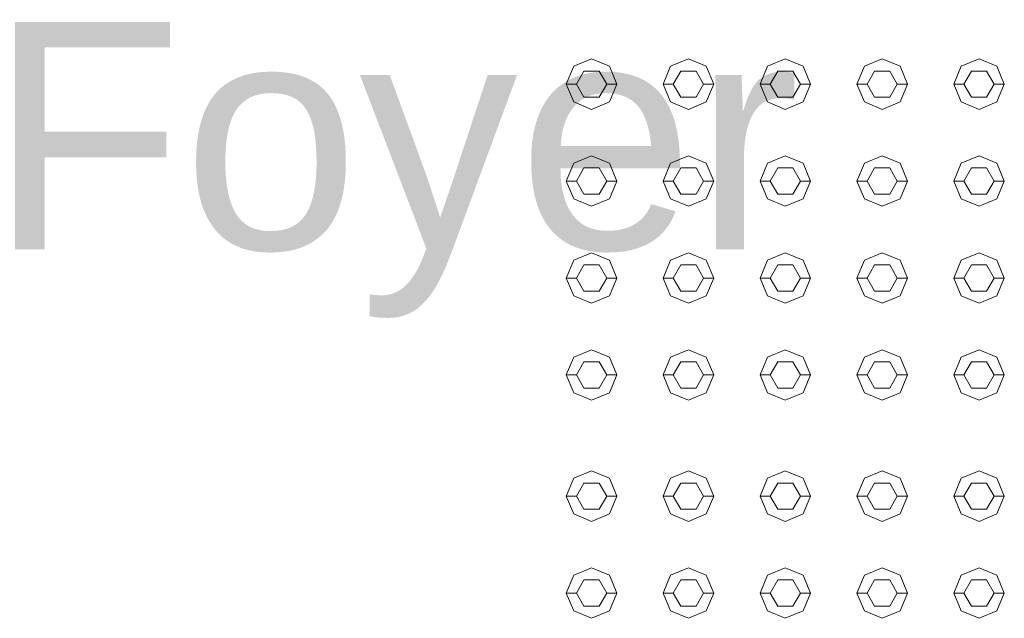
# Model space of a CAD drawing. Header units: millimetres. Extents: x 2 to 902, y -447 to 199.
# Tile 679 of 1056: x 21.686 to 22.661, y 168.914 to 169.507. Entities that reach past the tile are written whole.
import ezdxf

# ---------------------------------------------------------------- set-up
doc = ezdxf.new("R2010")
doc.units = ezdxf.units.MM
doc.header["$MEASUREMENT"] = 0
doc.linetypes.add('NULL', pattern=[0])
doc.layers.add('Ambiente-Textos', color=251, linetype='Continuous', lineweight=5)
doc.layers.add('IFC-Elemento construtivo genérico-Contorno', color=253, linetype='Continuous', lineweight=5)
doc.styles.add('Arial', font='arial.ttf')

msp = doc.modelspace()

# ---------------------------------------------------------------- linework, layer by layer
at = {"layer": 'IFC-Elemento construtivo genérico-Contorno', "color": 7, "lineweight": 5}
for p, q in [((22.23451, 169.46046), (22.25218, 169.46779)), ((22.23451, 169.46046), (22.25218, 169.46779)), ((22.25218, 169.46779), (22.26986, 169.46046)), ((22.25218, 169.46779), (22.26986, 169.46046)), ((22.33051, 169.46046), (22.34819, 169.46779)), ((22.33051, 169.46046), (22.34819, 169.46779)), ((22.34819, 169.46779), (22.36586, 169.46046)), ((22.34819, 169.46779), (22.36586, 169.46046)), ((22.42651, 169.46046), (22.44418, 169.46779)), ((22.42651, 169.46046), (22.44418, 169.46779)), ((22.44418, 169.46779), (22.46186, 169.46046)), ((22.44418, 169.46779), (22.46186, 169.46046)), ((22.52251, 169.46046), (22.54018, 169.46779)), ((22.52251, 169.46046), (22.54018, 169.46779)), ((22.54018, 169.46779), (22.55786, 169.46046)), ((22.54018, 169.46779), (22.55786, 169.46046)), ((22.61851, 169.46046), (22.63618, 169.46779)), ((22.61851, 169.46046), (22.63618, 169.46779)), ((22.63618, 169.46779), (22.65386, 169.46046)), ((22.63618, 169.46779), (22.65386, 169.46046)), ((22.22718, 169.44279), (22.23451, 169.46046)), ((22.22718, 169.44279), (22.23451, 169.46046)), ((22.23718, 169.44279), (22.24468, 169.45578)), ((22.23718, 169.44279), (22.24468, 169.45578)), ((22.24468, 169.45578), (22.25968, 169.45578)), ((22.24468, 169.45578), (22.25968, 169.45578)), ((22.25968, 169.45578), (22.26718, 169.44279)), ((22.25968, 169.45578), (22.26718, 169.44279)), ((22.26986, 169.46046), (22.27718, 169.44279)), ((22.26986, 169.46046), (22.27718, 169.44279)), ((22.32319, 169.44279), (22.33051, 169.46046)), ((22.32319, 169.44279), (22.33051, 169.46046)), ((22.33319, 169.44279), (22.34069, 169.45578)), ((22.33319, 169.44279), (22.34069, 169.45578)), ((22.34069, 169.45578), (22.35569, 169.45578)), ((22.34069, 169.45578), (22.35569, 169.45578)), ((22.35569, 169.45578), (22.36319, 169.44279)), ((22.35569, 169.45578), (22.36319, 169.44279)), ((22.36586, 169.46046), (22.37319, 169.44279)), ((22.36586, 169.46046), (22.37319, 169.44279)), ((22.41918, 169.44279), (22.42651, 169.46046)), ((22.41918, 169.44279), (22.42651, 169.46046)), ((22.42918, 169.44279), (22.43668, 169.45578)), ((22.42918, 169.44279), (22.43668, 169.45578)), ((22.43668, 169.45578), (22.45168, 169.45578)), ((22.43668, 169.45578), (22.45168, 169.45578)), ((22.45168, 169.45578), (22.45918, 169.44279)), ((22.45168, 169.45578), (22.45918, 169.44279)), ((22.46186, 169.46046), (22.46918, 169.44279)), ((22.46186, 169.46046), (22.46918, 169.44279)), ((22.51518, 169.44279), (22.52251, 169.46046)), ((22.51518, 169.44279), (22.52251, 169.46046)), ((22.52518, 169.44279), (22.53268, 169.45578)), ((22.52518, 169.44279), (22.53268, 169.45578)), ((22.53268, 169.45578), (22.54768, 169.45578)), ((22.53268, 169.45578), (22.54768, 169.45578)), ((22.54768, 169.45578), (22.55518, 169.44279)), ((22.54768, 169.45578), (22.55518, 169.44279)), ((22.55786, 169.46046), (22.56518, 169.44279)), ((22.55786, 169.46046), (22.56518, 169.44279)), ((22.61118, 169.44279), (22.61851, 169.46046)), ((22.61118, 169.44279), (22.61851, 169.46046)), ((22.62118, 169.44279), (22.62868, 169.45578)), ((22.62118, 169.44279), (22.62868, 169.45578)), ((22.62868, 169.45578), (22.64368, 169.45578)), ((22.62868, 169.45578), (22.64368, 169.45578)), ((22.64368, 169.45578), (22.65118, 169.44279)), ((22.64368, 169.45578), (22.65118, 169.44279)), ((22.65386, 169.46046), (22.66118, 169.44279)), ((22.65386, 169.46046), (22.66118, 169.44279)), ((22.22718, 169.44279), (22.23718, 169.44279)), ((22.22718, 169.44279), (22.23451, 169.42511)), ((22.22718, 169.44279), (22.23718, 169.44279)), ((22.22718, 169.44279), (22.23451, 169.42511)), ((22.23718, 169.44279), (22.24468, 169.4298)), ((22.23718, 169.44279), (22.24468, 169.4298)), ((22.25968, 169.4298), (22.26718, 169.44279)), ((22.25968, 169.4298), (22.26718, 169.44279)), ((22.26718, 169.44279), (22.27718, 169.44279)), ((22.26718, 169.44279), (22.27718, 169.44279)), ((22.26986, 169.42511), (22.27718, 169.44279)), ((22.26986, 169.42511), (22.27718, 169.44279)), ((22.32319, 169.44279), (22.33319, 169.44279)), ((22.32319, 169.44279), (22.33051, 169.42511)), ((22.32319, 169.44279), (22.33319, 169.44279)), ((22.32319, 169.44279), (22.33051, 169.42511)), ((22.33319, 169.44279), (22.34069, 169.4298)), ((22.33319, 169.44279), (22.34069, 169.4298)), ((22.35569, 169.4298), (22.36319, 169.44279)), ((22.35569, 169.4298), (22.36319, 169.44279)), ((22.36319, 169.44279), (22.37319, 169.44279)), ((22.36319, 169.44279), (22.37319, 169.44279)), ((22.36586, 169.42511), (22.37319, 169.44279)), ((22.36586, 169.42511), (22.37319, 169.44279)), ((22.41918, 169.44279), (22.42918, 169.44279)), ((22.41918, 169.44279), (22.42651, 169.42511)), ((22.41918, 169.44279), (22.42918, 169.44279)), ((22.41918, 169.44279), (22.42651, 169.42511)), ((22.42918, 169.44279), (22.43668, 169.4298)), ((22.42918, 169.44279), (22.43668, 169.4298)), ((22.45168, 169.4298), (22.45918, 169.44279)), ((22.45168, 169.4298), (22.45918, 169.44279)), ((22.45918, 169.44279), (22.46918, 169.44279)), ((22.45918, 169.44279), (22.46918, 169.44279)), ((22.46186, 169.42511), (22.46918, 169.44279)), ((22.46186, 169.42511), (22.46918, 169.44279)), ((22.51518, 169.44279), (22.52518, 169.44279)), ((22.51518, 169.44279), (22.52251, 169.42511)), ((22.51518, 169.44279), (22.52518, 169.44279)), ((22.51518, 169.44279), (22.52251, 169.42511)), ((22.52518, 169.44279), (22.53268, 169.4298)), ((22.52518, 169.44279), (22.53268, 169.4298)), ((22.54768, 169.4298), (22.55518, 169.44279)), ((22.54768, 169.4298), (22.55518, 169.44279)), ((22.55518, 169.44279), (22.56518, 169.44279)), ((22.55518, 169.44279), (22.56518, 169.44279)), ((22.55786, 169.42511), (22.56518, 169.44279)), ((22.55786, 169.42511), (22.56518, 169.44279)), ((22.61118, 169.44279), (22.62118, 169.44279)), ((22.61118, 169.44279), (22.61851, 169.42511)), ((22.61118, 169.44279), (22.62118, 169.44279)), ((22.61118, 169.44279), (22.61851, 169.42511)), ((22.62118, 169.44279), (22.62868, 169.4298)), ((22.62118, 169.44279), (22.62868, 169.4298)), ((22.64368, 169.4298), (22.65118, 169.44279)), ((22.64368, 169.4298), (22.65118, 169.44279)), ((22.65118, 169.44279), (22.66118, 169.44279)), ((22.65118, 169.44279), (22.66118, 169.44279)), ((22.65386, 169.42511), (22.66118, 169.44279)), ((22.65386, 169.42511), (22.66118, 169.44279)), ((22.23451, 169.42511), (22.25218, 169.41779)), ((22.23451, 169.42511), (22.25218, 169.41779)), ((22.24468, 169.4298), (22.25968, 169.4298)), ((22.24468, 169.4298), (22.25968, 169.4298)), ((22.25218, 169.41779), (22.26986, 169.42511)), ((22.25218, 169.41779), (22.26986, 169.42511)), ((22.33051, 169.42511), (22.34819, 169.41779)), ((22.33051, 169.42511), (22.34819, 169.41779)), ((22.34069, 169.4298), (22.35569, 169.4298)), ((22.34069, 169.4298), (22.35569, 169.4298)), ((22.34819, 169.41779), (22.36586, 169.42511)), ((22.34819, 169.41779), (22.36586, 169.42511)), ((22.42651, 169.42511), (22.44418, 169.41779)), ((22.42651, 169.42511), (22.44418, 169.41779)), ((22.43668, 169.4298), (22.45168, 169.4298)), ((22.43668, 169.4298), (22.45168, 169.4298)), ((22.44418, 169.41779), (22.46186, 169.42511)), ((22.44418, 169.41779), (22.46186, 169.42511)), ((22.52251, 169.42511), (22.54018, 169.41779)), ((22.52251, 169.42511), (22.54018, 169.41779)), ((22.53268, 169.4298), (22.54768, 169.4298)), ((22.53268, 169.4298), (22.54768, 169.4298)), ((22.54018, 169.41779), (22.55786, 169.42511)), ((22.54018, 169.41779), (22.55786, 169.42511)), ((22.61851, 169.42511), (22.63618, 169.41779)), ((22.61851, 169.42511), (22.63618, 169.41779)), ((22.62868, 169.4298), (22.64368, 169.4298)), ((22.62868, 169.4298), (22.64368, 169.4298)), ((22.63618, 169.41779), (22.65386, 169.42511)), ((22.63618, 169.41779), (22.65386, 169.42511)), ((22.23451, 169.36447), (22.25218, 169.37179)), ((22.23451, 169.36447), (22.25218, 169.37179)), ((22.25218, 169.37179), (22.26986, 169.36447)), ((22.25218, 169.37179), (22.26986, 169.36447)), ((22.33051, 169.36447), (22.34819, 169.37179)), ((22.33051, 169.36447), (22.34819, 169.37179)), ((22.34819, 169.37179), (22.36586, 169.36447)), ((22.34819, 169.37179), (22.36586, 169.36447)), ((22.42651, 169.36447), (22.44418, 169.37179)), ((22.42651, 169.36447), (22.44418, 169.37179)), ((22.44418, 169.37179), (22.46186, 169.36447)), ((22.44418, 169.37179), (22.46186, 169.36447)), ((22.52251, 169.36447), (22.54018, 169.37179)), ((22.52251, 169.36447), (22.54018, 169.37179)), ((22.54018, 169.37179), (22.55786, 169.36447)), ((22.54018, 169.37179), (22.55786, 169.36447)), ((22.61851, 169.36447), (22.63618, 169.37179)), ((22.61851, 169.36447), (22.63618, 169.37179)), ((22.63618, 169.37179), (22.65386, 169.36447)), ((22.63618, 169.37179), (22.65386, 169.36447)), ((22.22718, 169.34679), (22.23451, 169.36447)), ((22.22718, 169.34679), (22.23451, 169.36447)), ((22.23718, 169.34679), (22.24468, 169.35978)), ((22.23718, 169.34679), (22.24468, 169.35978)), ((22.24468, 169.35978), (22.25968, 169.35978)), ((22.24468, 169.35978), (22.25968, 169.35978)), ((22.25968, 169.35978), (22.26718, 169.34679)), ((22.25968, 169.35978), (22.26718, 169.34679)), ((22.26986, 169.36447), (22.27718, 169.34679)), ((22.26986, 169.36447), (22.27718, 169.34679)), ((22.32319, 169.34679), (22.33051, 169.36447)), ((22.32319, 169.34679), (22.33051, 169.36447)), ((22.33319, 169.34679), (22.34069, 169.35978)), ((22.33319, 169.34679), (22.34069, 169.35978)), ((22.34069, 169.35978), (22.35569, 169.35978)), ((22.34069, 169.35978), (22.35569, 169.35978)), ((22.35569, 169.35978), (22.36319, 169.34679)), ((22.35569, 169.35978), (22.36319, 169.34679)), ((22.36586, 169.36447), (22.37319, 169.34679)), ((22.36586, 169.36447), (22.37319, 169.34679)), ((22.41918, 169.34679), (22.42651, 169.36447)), ((22.41918, 169.34679), (22.42651, 169.36447)), ((22.42918, 169.34679), (22.43668, 169.35978)), ((22.42918, 169.34679), (22.43668, 169.35978)), ((22.43668, 169.35978), (22.45168, 169.35978)), ((22.43668, 169.35978), (22.45168, 169.35978)), ((22.45168, 169.35978), (22.45918, 169.34679)), ((22.45168, 169.35978), (22.45918, 169.34679)), ((22.46186, 169.36447), (22.46918, 169.34679)), ((22.46186, 169.36447), (22.46918, 169.34679)), ((22.51518, 169.34679), (22.52251, 169.36447)), ((22.51518, 169.34679), (22.52251, 169.36447)), ((22.52518, 169.34679), (22.53268, 169.35978)), ((22.52518, 169.34679), (22.53268, 169.35978)), ((22.53268, 169.35978), (22.54768, 169.35978)), ((22.53268, 169.35978), (22.54768, 169.35978)), ((22.54768, 169.35978), (22.55518, 169.34679)), ((22.54768, 169.35978), (22.55518, 169.34679)), ((22.55786, 169.36447), (22.56518, 169.34679)), ((22.55786, 169.36447), (22.56518, 169.34679)), ((22.61118, 169.34679), (22.61851, 169.36447)), ((22.61118, 169.34679), (22.61851, 169.36447)), ((22.62118, 169.34679), (22.62868, 169.35978)), ((22.62118, 169.34679), (22.62868, 169.35978)), ((22.62868, 169.35978), (22.64368, 169.35978)), ((22.62868, 169.35978), (22.64368, 169.35978)), ((22.64368, 169.35978), (22.65118, 169.34679)), ((22.64368, 169.35978), (22.65118, 169.34679)), ((22.65386, 169.36447), (22.66118, 169.34679)), ((22.65386, 169.36447), (22.66118, 169.34679)), ((22.22718, 169.34679), (22.23718, 169.34679)), ((22.22718, 169.34679), (22.23451, 169.32912)), ((22.22718, 169.34679), (22.23718, 169.34679)), ((22.22718, 169.34679), (22.23451, 169.32912)), ((22.23718, 169.34679), (22.24468, 169.3338)), ((22.23718, 169.34679), (22.24468, 169.3338)), ((22.25968, 169.3338), (22.26718, 169.34679)), ((22.25968, 169.3338), (22.26718, 169.34679)), ((22.26718, 169.34679), (22.27718, 169.34679)), ((22.26718, 169.34679), (22.27718, 169.34679)), ((22.26986, 169.32912), (22.27718, 169.34679)), ((22.26986, 169.32912), (22.27718, 169.34679)), ((22.32319, 169.34679), (22.33319, 169.34679)), ((22.32319, 169.34679), (22.33051, 169.32912)), ((22.32319, 169.34679), (22.33319, 169.34679)), ((22.32319, 169.34679), (22.33051, 169.32912)), ((22.33319, 169.34679), (22.34069, 169.3338)), ((22.33319, 169.34679), (22.34069, 169.3338)), ((22.35569, 169.3338), (22.36319, 169.34679)), ((22.35569, 169.3338), (22.36319, 169.34679)), ((22.36319, 169.34679), (22.37319, 169.34679)), ((22.36319, 169.34679), (22.37319, 169.34679)), ((22.36586, 169.32912), (22.37319, 169.34679)), ((22.36586, 169.32912), (22.37319, 169.34679)), ((22.41918, 169.34679), (22.42918, 169.34679)), ((22.41918, 169.34679), (22.42651, 169.32912)), ((22.41918, 169.34679), (22.42918, 169.34679)), ((22.41918, 169.34679), (22.42651, 169.32912)), ((22.42918, 169.34679), (22.43668, 169.3338)), ((22.42918, 169.34679), (22.43668, 169.3338)), ((22.45168, 169.3338), (22.45918, 169.34679)), ((22.45168, 169.3338), (22.45918, 169.34679)), ((22.45918, 169.34679), (22.46918, 169.34679)), ((22.45918, 169.34679), (22.46918, 169.34679)), ((22.46186, 169.32912), (22.46918, 169.34679)), ((22.46186, 169.32912), (22.46918, 169.34679)), ((22.51518, 169.34679), (22.52518, 169.34679)), ((22.51518, 169.34679), (22.52251, 169.32912)), ((22.51518, 169.34679), (22.52518, 169.34679)), ((22.51518, 169.34679), (22.52251, 169.32912)), ((22.52518, 169.34679), (22.53268, 169.3338)), ((22.52518, 169.34679), (22.53268, 169.3338)), ((22.54768, 169.3338), (22.55518, 169.34679)), ((22.54768, 169.3338), (22.55518, 169.34679)), ((22.55518, 169.34679), (22.56518, 169.34679)), ((22.55518, 169.34679), (22.56518, 169.34679)), ((22.55786, 169.32912), (22.56518, 169.34679)), ((22.55786, 169.32912), (22.56518, 169.34679)), ((22.61118, 169.34679), (22.62118, 169.34679)), ((22.61118, 169.34679), (22.61851, 169.32912)), ((22.61118, 169.34679), (22.62118, 169.34679)), ((22.61118, 169.34679), (22.61851, 169.32912)), ((22.62118, 169.34679), (22.62868, 169.3338)), ((22.62118, 169.34679), (22.62868, 169.3338)), ((22.64368, 169.3338), (22.65118, 169.34679)), ((22.64368, 169.3338), (22.65118, 169.34679)), ((22.65118, 169.34679), (22.66118, 169.34679)), ((22.65118, 169.34679), (22.66118, 169.34679)), ((22.65386, 169.32912), (22.66118, 169.34679)), ((22.65386, 169.32912), (22.66118, 169.34679)), ((22.23451, 169.32912), (22.25218, 169.32179)), ((22.23451, 169.32912), (22.25218, 169.32179)), ((22.24468, 169.3338), (22.25968, 169.3338)), ((22.24468, 169.3338), (22.25968, 169.3338)), ((22.25218, 169.32179), (22.26986, 169.32912)), ((22.25218, 169.32179), (22.26986, 169.32912)), ((22.33051, 169.32912), (22.34819, 169.32179)), ((22.33051, 169.32912), (22.34819, 169.32179)), ((22.34069, 169.3338), (22.35569, 169.3338)), ((22.34069, 169.3338), (22.35569, 169.3338)), ((22.34819, 169.32179), (22.36586, 169.32912)), ((22.34819, 169.32179), (22.36586, 169.32912)), ((22.42651, 169.32912), (22.44418, 169.32179)), ((22.42651, 169.32912), (22.44418, 169.32179)), ((22.43668, 169.3338), (22.45168, 169.3338)), ((22.43668, 169.3338), (22.45168, 169.3338)), ((22.44418, 169.32179), (22.46186, 169.32912)), ((22.44418, 169.32179), (22.46186, 169.32912)), ((22.52251, 169.32912), (22.54018, 169.32179)), ((22.52251, 169.32912), (22.54018, 169.32179)), ((22.53268, 169.3338), (22.54768, 169.3338)), ((22.53268, 169.3338), (22.54768, 169.3338)), ((22.54018, 169.32179), (22.55786, 169.32912)), ((22.54018, 169.32179), (22.55786, 169.32912)), ((22.61851, 169.32912), (22.63618, 169.32179)), ((22.61851, 169.32912), (22.63618, 169.32179)), ((22.62868, 169.3338), (22.64368, 169.3338)), ((22.62868, 169.3338), (22.64368, 169.3338)), ((22.63618, 169.32179), (22.65386, 169.32912)), ((22.63618, 169.32179), (22.65386, 169.32912)), ((22.23451, 169.26847), (22.25218, 169.27579)), ((22.23451, 169.26847), (22.25218, 169.27579)), ((22.25218, 169.27579), (22.26986, 169.26847)), ((22.25218, 169.27579), (22.26986, 169.26847)), ((22.33051, 169.26847), (22.34819, 169.27579)), ((22.33051, 169.26847), (22.34819, 169.27579)), ((22.34819, 169.27579), (22.36586, 169.26847)), ((22.34819, 169.27579), (22.36586, 169.26847)), ((22.42651, 169.26847), (22.44418, 169.27579)), ((22.42651, 169.26847), (22.44418, 169.27579)), ((22.44418, 169.27579), (22.46186, 169.26847)), ((22.44418, 169.27579), (22.46186, 169.26847)), ((22.52251, 169.26847), (22.54018, 169.27579)), ((22.52251, 169.26847), (22.54018, 169.27579)), ((22.54018, 169.27579), (22.55786, 169.26847)), ((22.54018, 169.27579), (22.55786, 169.26847)), ((22.61851, 169.26847), (22.63618, 169.27579)), ((22.61851, 169.26847), (22.63618, 169.27579)), ((22.63618, 169.27579), (22.65386, 169.26847)), ((22.63618, 169.27579), (22.65386, 169.26847)), ((22.22718, 169.25079), (22.23451, 169.26847)), ((22.22718, 169.25079), (22.23451, 169.26847)), ((22.23718, 169.25079), (22.24468, 169.26378)), ((22.23718, 169.25079), (22.24468, 169.26378)), ((22.24468, 169.26378), (22.25968, 169.26378)), ((22.24468, 169.26378), (22.25968, 169.26378)), ((22.25968, 169.26378), (22.26718, 169.25079)), ((22.25968, 169.26378), (22.26718, 169.25079)), ((22.26986, 169.26847), (22.27718, 169.25079)), ((22.26986, 169.26847), (22.27718, 169.25079)), ((22.32319, 169.25079), (22.33051, 169.26847)), ((22.32319, 169.25079), (22.33051, 169.26847)), ((22.33319, 169.25079), (22.34069, 169.26378)), ((22.33319, 169.25079), (22.34069, 169.26378)), ((22.34069, 169.26378), (22.35569, 169.26378)), ((22.34069, 169.26378), (22.35569, 169.26378)), ((22.35569, 169.26378), (22.36319, 169.25079)), ((22.35569, 169.26378), (22.36319, 169.25079)), ((22.36586, 169.26847), (22.37319, 169.25079)), ((22.36586, 169.26847), (22.37319, 169.25079)), ((22.41918, 169.25079), (22.42651, 169.26847)), ((22.41918, 169.25079), (22.42651, 169.26847)), ((22.42918, 169.25079), (22.43668, 169.26378)), ((22.42918, 169.25079), (22.43668, 169.26378)), ((22.43668, 169.26378), (22.45168, 169.26378)), ((22.43668, 169.26378), (22.45168, 169.26378)), ((22.45168, 169.26378), (22.45918, 169.25079)), ((22.45168, 169.26378), (22.45918, 169.25079)), ((22.46186, 169.26847), (22.46918, 169.25079)), ((22.46186, 169.26847), (22.46918, 169.25079)), ((22.51518, 169.25079), (22.52251, 169.26847)), ((22.51518, 169.25079), (22.52251, 169.26847)), ((22.52518, 169.25079), (22.53268, 169.26378)), ((22.52518, 169.25079), (22.53268, 169.26378)), ((22.53268, 169.26378), (22.54768, 169.26378)), ((22.53268, 169.26378), (22.54768, 169.26378)), ((22.54768, 169.26378), (22.55518, 169.25079)), ((22.54768, 169.26378), (22.55518, 169.25079)), ((22.55786, 169.26847), (22.56518, 169.25079)), ((22.55786, 169.26847), (22.56518, 169.25079)), ((22.61118, 169.25079), (22.61851, 169.26847)), ((22.61118, 169.25079), (22.61851, 169.26847)), ((22.62118, 169.25079), (22.62868, 169.26378)), ((22.62118, 169.25079), (22.62868, 169.26378)), ((22.62868, 169.26378), (22.64368, 169.26378)), ((22.62868, 169.26378), (22.64368, 169.26378)), ((22.64368, 169.26378), (22.65118, 169.25079)), ((22.64368, 169.26378), (22.65118, 169.25079)), ((22.65386, 169.26847), (22.66118, 169.25079)), ((22.65386, 169.26847), (22.66118, 169.25079)), ((22.22718, 169.25079), (22.23718, 169.25079)), ((22.22718, 169.25079), (22.23451, 169.23311)), ((22.22718, 169.25079), (22.23718, 169.25079)), ((22.22718, 169.25079), (22.23451, 169.23311)), ((22.23718, 169.25079), (22.24468, 169.2378)), ((22.23718, 169.25079), (22.24468, 169.2378)), ((22.25968, 169.2378), (22.26718, 169.25079)), ((22.25968, 169.2378), (22.26718, 169.25079)), ((22.26718, 169.25079), (22.27718, 169.25079)), ((22.26718, 169.25079), (22.27718, 169.25079)), ((22.26986, 169.23311), (22.27718, 169.25079)), ((22.26986, 169.23311), (22.27718, 169.25079)), ((22.32319, 169.25079), (22.33319, 169.25079)), ((22.32319, 169.25079), (22.33051, 169.23311)), ((22.32319, 169.25079), (22.33319, 169.25079)), ((22.32319, 169.25079), (22.33051, 169.23311)), ((22.33319, 169.25079), (22.34069, 169.2378)), ((22.33319, 169.25079), (22.34069, 169.2378)), ((22.35569, 169.2378), (22.36319, 169.25079)), ((22.35569, 169.2378), (22.36319, 169.25079)), ((22.36319, 169.25079), (22.37319, 169.25079)), ((22.36319, 169.25079), (22.37319, 169.25079)), ((22.36586, 169.23311), (22.37319, 169.25079)), ((22.36586, 169.23311), (22.37319, 169.25079)), ((22.41918, 169.25079), (22.42918, 169.25079)), ((22.41918, 169.25079), (22.42651, 169.23311)), ((22.41918, 169.25079), (22.42918, 169.25079)), ((22.41918, 169.25079), (22.42651, 169.23311)), ((22.42918, 169.25079), (22.43668, 169.2378)), ((22.42918, 169.25079), (22.43668, 169.2378)), ((22.45168, 169.2378), (22.45918, 169.25079)), ((22.45168, 169.2378), (22.45918, 169.25079)), ((22.45918, 169.25079), (22.46918, 169.25079)), ((22.45918, 169.25079), (22.46918, 169.25079)), ((22.46186, 169.23311), (22.46918, 169.25079)), ((22.46186, 169.23311), (22.46918, 169.25079)), ((22.51518, 169.25079), (22.52518, 169.25079)), ((22.51518, 169.25079), (22.52251, 169.23311)), ((22.51518, 169.25079), (22.52518, 169.25079)), ((22.51518, 169.25079), (22.52251, 169.23311)), ((22.52518, 169.25079), (22.53268, 169.2378)), ((22.52518, 169.25079), (22.53268, 169.2378)), ((22.54768, 169.2378), (22.55518, 169.25079)), ((22.54768, 169.2378), (22.55518, 169.25079)), ((22.55518, 169.25079), (22.56518, 169.25079)), ((22.55518, 169.25079), (22.56518, 169.25079)), ((22.55786, 169.23311), (22.56518, 169.25079)), ((22.55786, 169.23311), (22.56518, 169.25079)), ((22.61118, 169.25079), (22.62118, 169.25079)), ((22.61118, 169.25079), (22.61851, 169.23311)), ((22.61118, 169.25079), (22.62118, 169.25079)), ((22.61118, 169.25079), (22.61851, 169.23311)), ((22.62118, 169.25079), (22.62868, 169.2378)), ((22.62118, 169.25079), (22.62868, 169.2378)), ((22.64368, 169.2378), (22.65118, 169.25079)), ((22.64368, 169.2378), (22.65118, 169.25079)), ((22.65118, 169.25079), (22.66118, 169.25079)), ((22.65118, 169.25079), (22.66118, 169.25079)), ((22.65386, 169.23311), (22.66118, 169.25079)), ((22.65386, 169.23311), (22.66118, 169.25079)), ((22.23451, 169.23311), (22.25218, 169.22579)), ((22.23451, 169.23311), (22.25218, 169.22579)), ((22.24468, 169.2378), (22.25968, 169.2378)), ((22.24468, 169.2378), (22.25968, 169.2378)), ((22.25218, 169.22579), (22.26986, 169.23311)), ((22.25218, 169.22579), (22.26986, 169.23311)), ((22.33051, 169.23311), (22.34819, 169.22579)), ((22.33051, 169.23311), (22.34819, 169.22579)), ((22.34069, 169.2378), (22.35569, 169.2378)), ((22.34069, 169.2378), (22.35569, 169.2378)), ((22.34819, 169.22579), (22.36586, 169.23311)), ((22.34819, 169.22579), (22.36586, 169.23311)), ((22.42651, 169.23311), (22.44418, 169.22579)), ((22.42651, 169.23311), (22.44418, 169.22579)), ((22.43668, 169.2378), (22.45168, 169.2378)), ((22.43668, 169.2378), (22.45168, 169.2378)), ((22.44418, 169.22579), (22.46186, 169.23311)), ((22.44418, 169.22579), (22.46186, 169.23311)), ((22.52251, 169.23311), (22.54018, 169.22579)), ((22.52251, 169.23311), (22.54018, 169.22579)), ((22.53268, 169.2378), (22.54768, 169.2378)), ((22.53268, 169.2378), (22.54768, 169.2378)), ((22.54018, 169.22579), (22.55786, 169.23311)), ((22.54018, 169.22579), (22.55786, 169.23311)), ((22.61851, 169.23311), (22.63618, 169.22579)), ((22.61851, 169.23311), (22.63618, 169.22579)), ((22.62868, 169.2378), (22.64368, 169.2378)), ((22.62868, 169.2378), (22.64368, 169.2378)), ((22.63618, 169.22579), (22.65386, 169.23311)), ((22.63618, 169.22579), (22.65386, 169.23311)), ((22.22718, 169.15479), (22.23451, 169.17246)), ((22.22718, 169.15479), (22.23451, 169.17246)), ((22.23451, 169.17246), (22.25218, 169.17979)), ((22.23451, 169.17246), (22.25218, 169.17979)), ((22.25218, 169.17979), (22.26986, 169.17246)), ((22.25218, 169.17979), (22.26986, 169.17246)), ((22.26986, 169.17246), (22.27718, 169.15479)), ((22.26986, 169.17246), (22.27718, 169.15479)), ((22.32319, 169.15479), (22.33051, 169.17246)), ((22.32319, 169.15479), (22.33051, 169.17246)), ((22.33051, 169.17246), (22.34819, 169.17979)), ((22.33051, 169.17246), (22.34819, 169.17979)), ((22.34819, 169.17979), (22.36586, 169.17246)), ((22.34819, 169.17979), (22.36586, 169.17246)), ((22.36586, 169.17246), (22.37319, 169.15479)), ((22.36586, 169.17246), (22.37319, 169.15479)), ((22.41918, 169.15479), (22.42651, 169.17246)), ((22.41918, 169.15479), (22.42651, 169.17246)), ((22.42651, 169.17246), (22.44418, 169.17979)), ((22.42651, 169.17246), (22.44418, 169.17979)), ((22.44418, 169.17979), (22.46186, 169.17246)), ((22.44418, 169.17979), (22.46186, 169.17246)), ((22.46186, 169.17246), (22.46918, 169.15479)), ((22.46186, 169.17246), (22.46918, 169.15479)), ((22.51518, 169.15479), (22.52251, 169.17246)), ((22.51518, 169.15479), (22.52251, 169.17246)), ((22.52251, 169.17246), (22.54018, 169.17979)), ((22.52251, 169.17246), (22.54018, 169.17979)), ((22.54018, 169.17979), (22.55786, 169.17246)), ((22.54018, 169.17979), (22.55786, 169.17246)), ((22.55786, 169.17246), (22.56518, 169.15479)), ((22.55786, 169.17246), (22.56518, 169.15479)), ((22.61118, 169.15479), (22.61851, 169.17246)), ((22.61118, 169.15479), (22.61851, 169.17246)), ((22.61851, 169.17246), (22.63618, 169.17979)), ((22.61851, 169.17246), (22.63618, 169.17979)), ((22.63618, 169.17979), (22.65386, 169.17246)), ((22.63618, 169.17979), (22.65386, 169.17246)), ((22.65386, 169.17246), (22.66118, 169.15479)), ((22.65386, 169.17246), (22.66118, 169.15479)), ((22.23718, 169.15479), (22.24468, 169.16778)), ((22.23718, 169.15479), (22.24468, 169.16778)), ((22.24468, 169.16778), (22.25968, 169.16778)), ((22.24468, 169.16778), (22.25968, 169.16778)), ((22.25968, 169.16778), (22.26718, 169.15479)), ((22.25968, 169.16778), (22.26718, 169.15479)), ((22.33319, 169.15479), (22.34069, 169.16778)), ((22.33319, 169.15479), (22.34069, 169.16778)), ((22.34069, 169.16778), (22.35569, 169.16778)), ((22.34069, 169.16778), (22.35569, 169.16778)), ((22.35569, 169.16778), (22.36319, 169.15479)), ((22.35569, 169.16778), (22.36319, 169.15479)), ((22.42918, 169.15479), (22.43668, 169.16778)), ((22.42918, 169.15479), (22.43668, 169.16778)), ((22.43668, 169.16778), (22.45168, 169.16778)), ((22.43668, 169.16778), (22.45168, 169.16778)), ((22.45168, 169.16778), (22.45918, 169.15479)), ((22.45168, 169.16778), (22.45918, 169.15479)), ((22.52518, 169.15479), (22.53268, 169.16778)), ((22.52518, 169.15479), (22.53268, 169.16778)), ((22.53268, 169.16778), (22.54768, 169.16778)), ((22.53268, 169.16778), (22.54768, 169.16778)), ((22.54768, 169.16778), (22.55518, 169.15479)), ((22.54768, 169.16778), (22.55518, 169.15479)), ((22.62118, 169.15479), (22.62868, 169.16778)), ((22.62118, 169.15479), (22.62868, 169.16778)), ((22.62868, 169.16778), (22.64368, 169.16778)), ((22.62868, 169.16778), (22.64368, 169.16778)), ((22.64368, 169.16778), (22.65118, 169.15479)), ((22.64368, 169.16778), (22.65118, 169.15479)), ((22.22718, 169.15479), (22.23718, 169.15479)), ((22.22718, 169.15479), (22.23451, 169.13711)), ((22.22718, 169.15479), (22.23718, 169.15479)), ((22.22718, 169.15479), (22.23451, 169.13711)), ((22.23718, 169.15479), (22.24468, 169.1418)), ((22.23718, 169.15479), (22.24468, 169.1418)), ((22.25968, 169.1418), (22.26718, 169.15479)), ((22.25968, 169.1418), (22.26718, 169.15479)), ((22.26718, 169.15479), (22.27718, 169.15479)), ((22.26718, 169.15479), (22.27718, 169.15479)), ((22.26986, 169.13711), (22.27718, 169.15479)), ((22.26986, 169.13711), (22.27718, 169.15479)), ((22.32319, 169.15479), (22.33319, 169.15479)), ((22.32319, 169.15479), (22.33051, 169.13711)), ((22.32319, 169.15479), (22.33319, 169.15479)), ((22.32319, 169.15479), (22.33051, 169.13711)), ((22.33319, 169.15479), (22.34069, 169.1418)), ((22.33319, 169.15479), (22.34069, 169.1418)), ((22.35569, 169.1418), (22.36319, 169.15479)), ((22.35569, 169.1418), (22.36319, 169.15479)), ((22.36319, 169.15479), (22.37319, 169.15479)), ((22.36319, 169.15479), (22.37319, 169.15479)), ((22.36586, 169.13711), (22.37319, 169.15479)), ((22.36586, 169.13711), (22.37319, 169.15479)), ((22.41918, 169.15479), (22.42918, 169.15479)), ((22.41918, 169.15479), (22.42651, 169.13711)), ((22.41918, 169.15479), (22.42918, 169.15479)), ((22.41918, 169.15479), (22.42651, 169.13711)), ((22.42918, 169.15479), (22.43668, 169.1418)), ((22.42918, 169.15479), (22.43668, 169.1418)), ((22.45168, 169.1418), (22.45918, 169.15479)), ((22.45168, 169.1418), (22.45918, 169.15479)), ((22.45918, 169.15479), (22.46918, 169.15479)), ((22.45918, 169.15479), (22.46918, 169.15479)), ((22.46186, 169.13711), (22.46918, 169.15479)), ((22.46186, 169.13711), (22.46918, 169.15479)), ((22.51518, 169.15479), (22.52518, 169.15479)), ((22.51518, 169.15479), (22.52251, 169.13711)), ((22.51518, 169.15479), (22.52518, 169.15479)), ((22.51518, 169.15479), (22.52251, 169.13711)), ((22.52518, 169.15479), (22.53268, 169.1418)), ((22.52518, 169.15479), (22.53268, 169.1418)), ((22.54768, 169.1418), (22.55518, 169.15479)), ((22.54768, 169.1418), (22.55518, 169.15479)), ((22.55518, 169.15479), (22.56518, 169.15479)), ((22.55518, 169.15479), (22.56518, 169.15479)), ((22.55786, 169.13711), (22.56518, 169.15479)), ((22.55786, 169.13711), (22.56518, 169.15479)), ((22.61118, 169.15479), (22.62118, 169.15479)), ((22.61118, 169.15479), (22.61851, 169.13711)), ((22.61118, 169.15479), (22.62118, 169.15479)), ((22.61118, 169.15479), (22.61851, 169.13711)), ((22.62118, 169.15479), (22.62868, 169.1418)), ((22.62118, 169.15479), (22.62868, 169.1418)), ((22.64368, 169.1418), (22.65118, 169.15479)), ((22.64368, 169.1418), (22.65118, 169.15479)), ((22.65118, 169.15479), (22.66118, 169.15479)), ((22.65118, 169.15479), (22.66118, 169.15479)), ((22.65386, 169.13711), (22.66118, 169.15479)), ((22.65386, 169.13711), (22.66118, 169.15479)), ((22.24468, 169.1418), (22.25968, 169.1418)), ((22.24468, 169.1418), (22.25968, 169.1418)), ((22.34069, 169.1418), (22.35569, 169.1418)), ((22.34069, 169.1418), (22.35569, 169.1418)), ((22.43668, 169.1418), (22.45168, 169.1418)), ((22.43668, 169.1418), (22.45168, 169.1418)), ((22.53268, 169.1418), (22.54768, 169.1418)), ((22.53268, 169.1418), (22.54768, 169.1418)), ((22.62868, 169.1418), (22.64368, 169.1418)), ((22.62868, 169.1418), (22.64368, 169.1418)), ((22.23451, 169.13711), (22.25218, 169.12979)), ((22.23451, 169.13711), (22.25218, 169.12979)), ((22.25218, 169.12979), (22.26986, 169.13711)), ((22.25218, 169.12979), (22.26986, 169.13711)), ((22.33051, 169.13711), (22.34819, 169.12979)), ((22.33051, 169.13711), (22.34819, 169.12979)), ((22.34819, 169.12979), (22.36586, 169.13711)), ((22.34819, 169.12979), (22.36586, 169.13711)), ((22.42651, 169.13711), (22.44418, 169.12979)), ((22.42651, 169.13711), (22.44418, 169.12979)), ((22.44418, 169.12979), (22.46186, 169.13711)), ((22.44418, 169.12979), (22.46186, 169.13711)), ((22.52251, 169.13711), (22.54018, 169.12979)), ((22.52251, 169.13711), (22.54018, 169.12979)), ((22.54018, 169.12979), (22.55786, 169.13711)), ((22.54018, 169.12979), (22.55786, 169.13711)), ((22.61851, 169.13711), (22.63618, 169.12979)), ((22.61851, 169.13711), (22.63618, 169.12979)), ((22.63618, 169.12979), (22.65386, 169.13711)), ((22.63618, 169.12979), (22.65386, 169.13711)), ((22.23451, 169.05246), (22.25218, 169.05979)), ((22.23451, 169.05246), (22.25218, 169.05979)), ((22.25218, 169.05979), (22.26986, 169.05246)), ((22.25218, 169.05979), (22.26986, 169.05246)), ((22.33051, 169.05246), (22.34819, 169.05979)), ((22.33051, 169.05246), (22.34819, 169.05979)), ((22.34819, 169.05979), (22.36586, 169.05246)), ((22.34819, 169.05979), (22.36586, 169.05246)), ((22.42651, 169.05246), (22.44418, 169.05979)), ((22.42651, 169.05246), (22.44418, 169.05979)), ((22.44418, 169.05979), (22.46186, 169.05246)), ((22.44418, 169.05979), (22.46186, 169.05246)), ((22.52251, 169.05246), (22.54018, 169.05979)), ((22.52251, 169.05246), (22.54018, 169.05979)), ((22.54018, 169.05979), (22.55786, 169.05246)), ((22.54018, 169.05979), (22.55786, 169.05246)), ((22.61851, 169.05246), (22.63618, 169.05979)), ((22.61851, 169.05246), (22.63618, 169.05979)), ((22.63618, 169.05979), (22.65386, 169.05246)), ((22.63618, 169.05979), (22.65386, 169.05246)), ((22.22718, 169.03479), (22.23451, 169.05246)), ((22.22718, 169.03479), (22.23451, 169.05246)), ((22.23718, 169.03479), (22.24468, 169.04778)), ((22.23718, 169.03479), (22.24468, 169.04778)), ((22.24468, 169.04778), (22.25968, 169.04778)), ((22.24468, 169.04778), (22.25968, 169.04778)), ((22.25968, 169.04778), (22.26718, 169.03479)), ((22.25968, 169.04778), (22.26718, 169.03479)), ((22.26986, 169.05246), (22.27718, 169.03479)), ((22.26986, 169.05246), (22.27718, 169.03479)), ((22.32319, 169.03479), (22.33051, 169.05246)), ((22.32319, 169.03479), (22.33051, 169.05246)), ((22.33319, 169.03479), (22.34069, 169.04778)), ((22.33319, 169.03479), (22.34069, 169.04778)), ((22.34069, 169.04778), (22.35569, 169.04778)), ((22.34069, 169.04778), (22.35569, 169.04778)), ((22.35569, 169.04778), (22.36319, 169.03479)), ((22.35569, 169.04778), (22.36319, 169.03479)), ((22.36586, 169.05246), (22.37319, 169.03479)), ((22.36586, 169.05246), (22.37319, 169.03479)), ((22.41918, 169.03479), (22.42651, 169.05246)), ((22.41918, 169.03479), (22.42651, 169.05246)), ((22.42918, 169.03479), (22.43668, 169.04778)), ((22.42918, 169.03479), (22.43668, 169.04778)), ((22.43668, 169.04778), (22.45168, 169.04778)), ((22.43668, 169.04778), (22.45168, 169.04778)), ((22.45168, 169.04778), (22.45918, 169.03479)), ((22.45168, 169.04778), (22.45918, 169.03479)), ((22.46186, 169.05246), (22.46918, 169.03479)), ((22.46186, 169.05246), (22.46918, 169.03479)), ((22.51518, 169.03479), (22.52251, 169.05246)), ((22.51518, 169.03479), (22.52251, 169.05246)), ((22.52518, 169.03479), (22.53268, 169.04778)), ((22.52518, 169.03479), (22.53268, 169.04778)), ((22.53268, 169.04778), (22.54768, 169.04778)), ((22.53268, 169.04778), (22.54768, 169.04778)), ((22.54768, 169.04778), (22.55518, 169.03479)), ((22.54768, 169.04778), (22.55518, 169.03479)), ((22.55786, 169.05246), (22.56518, 169.03479)), ((22.55786, 169.05246), (22.56518, 169.03479)), ((22.61118, 169.03479), (22.61851, 169.05246)), ((22.61118, 169.03479), (22.61851, 169.05246)), ((22.62118, 169.03479), (22.62868, 169.04778)), ((22.62118, 169.03479), (22.62868, 169.04778)), ((22.62868, 169.04778), (22.64368, 169.04778)), ((22.62868, 169.04778), (22.64368, 169.04778)), ((22.64368, 169.04778), (22.65118, 169.03479)), ((22.64368, 169.04778), (22.65118, 169.03479)), ((22.65386, 169.05246), (22.66118, 169.03479)), ((22.65386, 169.05246), (22.66118, 169.03479)), ((22.22718, 169.03479), (22.23718, 169.03479)), ((22.22718, 169.03479), (22.23451, 169.01711)), ((22.22718, 169.03479), (22.23718, 169.03479)), ((22.22718, 169.03479), (22.23451, 169.01711)), ((22.23718, 169.03479), (22.24468, 169.0218)), ((22.23718, 169.03479), (22.24468, 169.0218)), ((22.25968, 169.0218), (22.26718, 169.03479)), ((22.25968, 169.0218), (22.26718, 169.03479)), ((22.26718, 169.03479), (22.27718, 169.03479)), ((22.26718, 169.03479), (22.27718, 169.03479)), ((22.26986, 169.01711), (22.27718, 169.03479)), ((22.26986, 169.01711), (22.27718, 169.03479)), ((22.32319, 169.03479), (22.33319, 169.03479)), ((22.32319, 169.03479), (22.33051, 169.01711)), ((22.32319, 169.03479), (22.33319, 169.03479)), ((22.32319, 169.03479), (22.33051, 169.01711)), ((22.33319, 169.03479), (22.34069, 169.0218)), ((22.33319, 169.03479), (22.34069, 169.0218)), ((22.35569, 169.0218), (22.36319, 169.03479)), ((22.35569, 169.0218), (22.36319, 169.03479)), ((22.36319, 169.03479), (22.37319, 169.03479)), ((22.36319, 169.03479), (22.37319, 169.03479)), ((22.36586, 169.01711), (22.37319, 169.03479)), ((22.36586, 169.01711), (22.37319, 169.03479)), ((22.41918, 169.03479), (22.42918, 169.03479)), ((22.41918, 169.03479), (22.42651, 169.01711)), ((22.41918, 169.03479), (22.42918, 169.03479)), ((22.41918, 169.03479), (22.42651, 169.01711)), ((22.42918, 169.03479), (22.43668, 169.0218)), ((22.42918, 169.03479), (22.43668, 169.0218)), ((22.45168, 169.0218), (22.45918, 169.03479)), ((22.45168, 169.0218), (22.45918, 169.03479)), ((22.45918, 169.03479), (22.46918, 169.03479)), ((22.45918, 169.03479), (22.46918, 169.03479)), ((22.46186, 169.01711), (22.46918, 169.03479)), ((22.46186, 169.01711), (22.46918, 169.03479)), ((22.51518, 169.03479), (22.52518, 169.03479)), ((22.51518, 169.03479), (22.52251, 169.01711)), ((22.51518, 169.03479), (22.52518, 169.03479)), ((22.51518, 169.03479), (22.52251, 169.01711)), ((22.52518, 169.03479), (22.53268, 169.0218)), ((22.52518, 169.03479), (22.53268, 169.0218)), ((22.54768, 169.0218), (22.55518, 169.03479)), ((22.54768, 169.0218), (22.55518, 169.03479)), ((22.55518, 169.03479), (22.56518, 169.03479)), ((22.55518, 169.03479), (22.56518, 169.03479)), ((22.55786, 169.01711), (22.56518, 169.03479)), ((22.55786, 169.01711), (22.56518, 169.03479)), ((22.61118, 169.03479), (22.62118, 169.03479)), ((22.61118, 169.03479), (22.61851, 169.01711)), ((22.61118, 169.03479), (22.62118, 169.03479)), ((22.61118, 169.03479), (22.61851, 169.01711)), ((22.62118, 169.03479), (22.62868, 169.0218)), ((22.62118, 169.03479), (22.62868, 169.0218)), ((22.64368, 169.0218), (22.65118, 169.03479)), ((22.64368, 169.0218), (22.65118, 169.03479)), ((22.65118, 169.03479), (22.66118, 169.03479)), ((22.65118, 169.03479), (22.66118, 169.03479)), ((22.65386, 169.01711), (22.66118, 169.03479)), ((22.65386, 169.01711), (22.66118, 169.03479)), ((22.23451, 169.01711), (22.25218, 169.00979)), ((22.23451, 169.01711), (22.25218, 169.00979)), ((22.24468, 169.0218), (22.25968, 169.0218)), ((22.24468, 169.0218), (22.25968, 169.0218)), ((22.25218, 169.00979), (22.26986, 169.01711)), ((22.25218, 169.00979), (22.26986, 169.01711)), ((22.33051, 169.01711), (22.34819, 169.00979)), ((22.33051, 169.01711), (22.34819, 169.00979)), ((22.34069, 169.0218), (22.35569, 169.0218)), ((22.34069, 169.0218), (22.35569, 169.0218)), ((22.34819, 169.00979), (22.36586, 169.01711)), ((22.34819, 169.00979), (22.36586, 169.01711)), ((22.42651, 169.01711), (22.44418, 169.00979)), ((22.42651, 169.01711), (22.44418, 169.00979)), ((22.43668, 169.0218), (22.45168, 169.0218)), ((22.43668, 169.0218), (22.45168, 169.0218)), ((22.44418, 169.00979), (22.46186, 169.01711)), ((22.44418, 169.00979), (22.46186, 169.01711)), ((22.52251, 169.01711), (22.54018, 169.00979)), ((22.52251, 169.01711), (22.54018, 169.00979)), ((22.53268, 169.0218), (22.54768, 169.0218)), ((22.53268, 169.0218), (22.54768, 169.0218)), ((22.54018, 169.00979), (22.55786, 169.01711)), ((22.54018, 169.00979), (22.55786, 169.01711)), ((22.61851, 169.01711), (22.63618, 169.00979)), ((22.61851, 169.01711), (22.63618, 169.00979)), ((22.62868, 169.0218), (22.64368, 169.0218)), ((22.62868, 169.0218), (22.64368, 169.0218)), ((22.63618, 169.00979), (22.65386, 169.01711)), ((22.63618, 169.00979), (22.65386, 169.01711)), ((22.22718, 168.93879), (22.23451, 168.95647)), ((22.22718, 168.93879), (22.23451, 168.95647)), ((22.23451, 168.95647), (22.25218, 168.96379)), ((22.23451, 168.95647), (22.25218, 168.96379)), ((22.25218, 168.96379), (22.26986, 168.95647)), ((22.25218, 168.96379), (22.26986, 168.95647)), ((22.26986, 168.95647), (22.27718, 168.93879)), ((22.26986, 168.95647), (22.27718, 168.93879)), ((22.32319, 168.93879), (22.33051, 168.95647)), ((22.32319, 168.93879), (22.33051, 168.95647)), ((22.33051, 168.95647), (22.34819, 168.96379)), ((22.33051, 168.95647), (22.34819, 168.96379)), ((22.34819, 168.96379), (22.36586, 168.95647)), ((22.34819, 168.96379), (22.36586, 168.95647)), ((22.36586, 168.95647), (22.37319, 168.93879)), ((22.36586, 168.95647), (22.37319, 168.93879)), ((22.41918, 168.93879), (22.42651, 168.95647)), ((22.41918, 168.93879), (22.42651, 168.95647)), ((22.42651, 168.95647), (22.44418, 168.96379)), ((22.42651, 168.95647), (22.44418, 168.96379)), ((22.44418, 168.96379), (22.46186, 168.95647)), ((22.44418, 168.96379), (22.46186, 168.95647)), ((22.46186, 168.95647), (22.46918, 168.93879)), ((22.46186, 168.95647), (22.46918, 168.93879)), ((22.51518, 168.93879), (22.52251, 168.95647)), ((22.51518, 168.93879), (22.52251, 168.95647)), ((22.52251, 168.95647), (22.54018, 168.96379)), ((22.52251, 168.95647), (22.54018, 168.96379)), ((22.54018, 168.96379), (22.55786, 168.95647)), ((22.54018, 168.96379), (22.55786, 168.95647)), ((22.55786, 168.95647), (22.56518, 168.93879)), ((22.55786, 168.95647), (22.56518, 168.93879)), ((22.61118, 168.93879), (22.61851, 168.95647)), ((22.61118, 168.93879), (22.61851, 168.95647)), ((22.61851, 168.95647), (22.63618, 168.96379)), ((22.61851, 168.95647), (22.63618, 168.96379)), ((22.63618, 168.96379), (22.65386, 168.95647)), ((22.63618, 168.96379), (22.65386, 168.95647)), ((22.65386, 168.95647), (22.66118, 168.93879)), ((22.65386, 168.95647), (22.66118, 168.93879)), ((22.23718, 168.93879), (22.24468, 168.95178)), ((22.23718, 168.93879), (22.24468, 168.95178)), ((22.24468, 168.95178), (22.25968, 168.95178)), ((22.24468, 168.95178), (22.25968, 168.95178)), ((22.25968, 168.95178), (22.26718, 168.93879)), ((22.25968, 168.95178), (22.26718, 168.93879)), ((22.33319, 168.93879), (22.34069, 168.95178)), ((22.33319, 168.93879), (22.34069, 168.95178)), ((22.34069, 168.95178), (22.35569, 168.95178)), ((22.34069, 168.95178), (22.35569, 168.95178)), ((22.35569, 168.95178), (22.36319, 168.93879)), ((22.35569, 168.95178), (22.36319, 168.93879)), ((22.42918, 168.93879), (22.43668, 168.95178)), ((22.42918, 168.93879), (22.43668, 168.95178)), ((22.43668, 168.95178), (22.45168, 168.95178)), ((22.43668, 168.95178), (22.45168, 168.95178)), ((22.45168, 168.95178), (22.45918, 168.93879)), ((22.45168, 168.95178), (22.45918, 168.93879)), ((22.52518, 168.93879), (22.53268, 168.95178)), ((22.52518, 168.93879), (22.53268, 168.95178)), ((22.53268, 168.95178), (22.54768, 168.95178)), ((22.53268, 168.95178), (22.54768, 168.95178)), ((22.54768, 168.95178), (22.55518, 168.93879)), ((22.54768, 168.95178), (22.55518, 168.93879)), ((22.62118, 168.93879), (22.62868, 168.95178)), ((22.62118, 168.93879), (22.62868, 168.95178)), ((22.62868, 168.95178), (22.64368, 168.95178)), ((22.62868, 168.95178), (22.64368, 168.95178)), ((22.64368, 168.95178), (22.65118, 168.93879)), ((22.64368, 168.95178), (22.65118, 168.93879)), ((22.22718, 168.93879), (22.23718, 168.93879)), ((22.22718, 168.93879), (22.23451, 168.92111)), ((22.22718, 168.93879), (22.23718, 168.93879)), ((22.22718, 168.93879), (22.23451, 168.92111)), ((22.23718, 168.93879), (22.24468, 168.92579)), ((22.23718, 168.93879), (22.24468, 168.92579)), ((22.25968, 168.92579), (22.26718, 168.93879)), ((22.25968, 168.92579), (22.26718, 168.93879)), ((22.26718, 168.93879), (22.27718, 168.93879)), ((22.26718, 168.93879), (22.27718, 168.93879)), ((22.26986, 168.92111), (22.27718, 168.93879)), ((22.26986, 168.92111), (22.27718, 168.93879)), ((22.32319, 168.93879), (22.33319, 168.93879)), ((22.32319, 168.93879), (22.33051, 168.92111)), ((22.32319, 168.93879), (22.33319, 168.93879)), ((22.32319, 168.93879), (22.33051, 168.92111)), ((22.33319, 168.93879), (22.34069, 168.92579)), ((22.33319, 168.93879), (22.34069, 168.92579)), ((22.35569, 168.92579), (22.36319, 168.93879)), ((22.35569, 168.92579), (22.36319, 168.93879)), ((22.36319, 168.93879), (22.37319, 168.93879)), ((22.36319, 168.93879), (22.37319, 168.93879)), ((22.36586, 168.92111), (22.37319, 168.93879)), ((22.36586, 168.92111), (22.37319, 168.93879)), ((22.41918, 168.93879), (22.42918, 168.93879)), ((22.41918, 168.93879), (22.42651, 168.92111)), ((22.41918, 168.93879), (22.42918, 168.93879)), ((22.41918, 168.93879), (22.42651, 168.92111)), ((22.42918, 168.93879), (22.43668, 168.92579)), ((22.42918, 168.93879), (22.43668, 168.92579)), ((22.45168, 168.92579), (22.45918, 168.93879)), ((22.45168, 168.92579), (22.45918, 168.93879)), ((22.45918, 168.93879), (22.46918, 168.93879)), ((22.45918, 168.93879), (22.46918, 168.93879)), ((22.46186, 168.92111), (22.46918, 168.93879)), ((22.46186, 168.92111), (22.46918, 168.93879)), ((22.51518, 168.93879), (22.52518, 168.93879)), ((22.51518, 168.93879), (22.52251, 168.92111)), ((22.51518, 168.93879), (22.52518, 168.93879)), ((22.51518, 168.93879), (22.52251, 168.92111)), ((22.52518, 168.93879), (22.53268, 168.92579)), ((22.52518, 168.93879), (22.53268, 168.92579)), ((22.54768, 168.92579), (22.55518, 168.93879)), ((22.54768, 168.92579), (22.55518, 168.93879)), ((22.55518, 168.93879), (22.56518, 168.93879)), ((22.55518, 168.93879), (22.56518, 168.93879)), ((22.55786, 168.92111), (22.56518, 168.93879)), ((22.55786, 168.92111), (22.56518, 168.93879)), ((22.61118, 168.93879), (22.62118, 168.93879)), ((22.61118, 168.93879), (22.61851, 168.92111)), ((22.61118, 168.93879), (22.62118, 168.93879)), ((22.61118, 168.93879), (22.61851, 168.92111)), ((22.62118, 168.93879), (22.62868, 168.92579)), ((22.62118, 168.93879), (22.62868, 168.92579)), ((22.64368, 168.92579), (22.65118, 168.93879)), ((22.64368, 168.92579), (22.65118, 168.93879)), ((22.65118, 168.93879), (22.66118, 168.93879)), ((22.65118, 168.93879), (22.66118, 168.93879)), ((22.65386, 168.92111), (22.66118, 168.93879)), ((22.65386, 168.92111), (22.66118, 168.93879)), ((22.23451, 168.92111), (22.25218, 168.91379)), ((22.23451, 168.92111), (22.25218, 168.91379)), ((22.24468, 168.92579), (22.25968, 168.92579)), ((22.24468, 168.92579), (22.25968, 168.92579)), ((22.25218, 168.91379), (22.26986, 168.92111)), ((22.25218, 168.91379), (22.26986, 168.92111)), ((22.33051, 168.92111), (22.34819, 168.91379)), ((22.33051, 168.92111), (22.34819, 168.91379)), ((22.34069, 168.92579), (22.35569, 168.92579)), ((22.34069, 168.92579), (22.35569, 168.92579)), ((22.34819, 168.91379), (22.36586, 168.92111)), ((22.34819, 168.91379), (22.36586, 168.92111)), ((22.42651, 168.92111), (22.44418, 168.91379)), ((22.42651, 168.92111), (22.44418, 168.91379)), ((22.43668, 168.92579), (22.45168, 168.92579)), ((22.43668, 168.92579), (22.45168, 168.92579)), ((22.44418, 168.91379), (22.46186, 168.92111)), ((22.44418, 168.91379), (22.46186, 168.92111)), ((22.52251, 168.92111), (22.54018, 168.91379)), ((22.52251, 168.92111), (22.54018, 168.91379)), ((22.53268, 168.92579), (22.54768, 168.92579)), ((22.53268, 168.92579), (22.54768, 168.92579)), ((22.54018, 168.91379), (22.55786, 168.92111)), ((22.54018, 168.91379), (22.55786, 168.92111)), ((22.61851, 168.92111), (22.63618, 168.91379)), ((22.61851, 168.92111), (22.63618, 168.91379)), ((22.62868, 168.92579), (22.64368, 168.92579)), ((22.62868, 168.92579), (22.64368, 168.92579)), ((22.63618, 168.91379), (22.65386, 168.92111)), ((22.63618, 168.91379), (22.65386, 168.92111))]:
    msp.add_line(p, q, dxfattribs=at)

# ---------------------------------------------------------------- texts
at = {"layer": 'Ambiente-Textos', "color": 7, "linetype": 'NULL', "lineweight": 5, "insert": (22.05678, 169.21131), "char_height": 0.225, "width": 1.6668979, "attachment_point": 8, "line_spacing_factor": 0.9, "style": 'Arial'}
msp.add_mtext('Foyer', dxfattribs=at)

doc.saveas('drawing.dxf')
